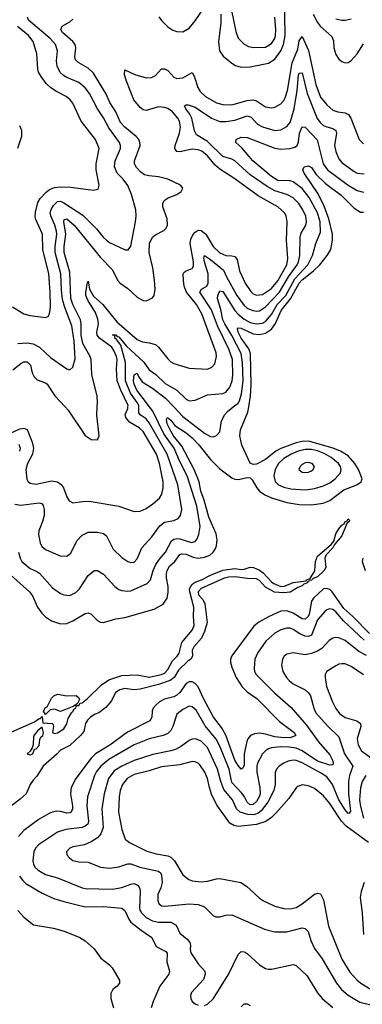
# Model space of a CAD drawing. Header units: inches. Extents: x 1173000 to 1307049, y 522583 to 678455.
# Tile 446 of 617: x 1206502 to 1208743, y 636092 to 642533. Entities that reach past the tile are written whole.
import ezdxf

# ---------------------------------------------------------------- set-up
doc = ezdxf.new("R2010")
doc.units = ezdxf.units.IN
doc.header["$MEASUREMENT"] = 0
doc.layers.add('B2603', color=7, linetype='Continuous')
doc.layers.add('B2604', color=7, linetype='Continuous')

msp = doc.modelspace()

# ---------------------------------------------------------------- linework, layer by layer
at = {"layer": 'B2603', "color": 5}
for points, elevation in [([(1206290, 639759.1), (1206502.9, 639857.1), (1206530, 639862), (1206550, 639853.2), (1206583.1, 639770), (1206591.6, 639730), (1206585.7, 639690), (1206552.2, 639630), (1206542.1, 639590), (1206548, 639528), (1206554.4, 639514.4), (1206570, 639500.8), (1206610, 639495.9), (1206710, 639516.1), (1206750, 639510.2), (1206773.1, 639493.1), (1206789.2, 639470), (1206810, 639413), (1206825.6, 639385.6), (1206850, 639371.7), (1206930, 639383.2), (1206970, 639380.7), (1207151.6, 639351.6), (1207250, 639316.1), (1207290, 639318.6), (1207330, 639336.2), (1207373.2, 639366.8), (1207416.2, 639403.8), (1207430.9, 639429.1), (1207440.2, 639470), (1207440.1, 639510), (1207416.8, 639630), (1207397.3, 639690), (1207310, 639838.9), (1207284.3, 639864.3), (1207219.5, 639899.5), (1207195.4, 639930), (1207192.3, 639950), (1207209.1, 639990), (1207209.9, 640000)], 980), ([(1206441, 638901), (1206566, 638790), (1206585.1, 638765.1), (1206619.7, 638690), (1206646, 638650), (1206670, 638626.4), (1206710, 638601), (1206770, 638581), (1206810, 638583.8), (1206850, 638601.2), (1206930, 638647.7), (1206950, 638652.8), (1206970, 638643.6), (1207010, 638602.4), (1207030, 638592.2), (1207050.7, 638589.3), (1207130, 638613.2), (1207190, 638621.8), (1207382, 638678), (1207439.7, 638710), (1207465.8, 638750), (1207473.6, 638786.4), (1207473.7, 638826.3), (1207462.1, 638882.1), (1207461.6, 638910), (1207465.9, 638930), (1207481.1, 638958.9), (1207517.3, 638990), (1207550, 639033.9), (1207561.7, 639038.3), (1207590, 639036.1), (1207636.8, 639016.8), (1207670, 639011), (1207710, 639017.1), (1207746.3, 639030), (1207767.9, 639050), (1207780.6, 639070), (1207788.5, 639091.5), (1207792.7, 639130), (1207788.1, 639170), (1207738.6, 639278.6), (1207708.9, 639390), (1207687.7, 639450), (1207675.3, 639510), (1207644.1, 639590), (1207563.6, 639743.6), (1207508.6, 639810), (1207490, 639840.6), (1207466.4, 639890), (1207462.3, 639917.7), (1207468, 639932), (1207490, 639913.7), (1207517.5, 639877.5), (1207590.1, 639830), (1207630, 639797.7), (1207673, 639753), (1207750, 639657.2), (1207810, 639595.9), (1207890, 639536.5), (1207910, 639528.4), (1207933.9, 639526.1), (1207990, 639539.5), (1208010, 639537), (1208023.4, 639523.4), (1208052.5, 639470), (1208070.1, 639450), (1208105.6, 639425.6), (1208150, 639405.3), (1208250, 639375.4), (1208330, 639360.9), (1208410, 639359.8), (1208486, 639370), (1208530, 639387.7), (1208622.4, 639457.6), (1208707.4, 639490), (1208736.4, 639510), (1208741.7, 639530), (1208716.9, 639590), (1208693.6, 639630), (1208650, 639679.3), (1208600.2, 639710), (1208552.2, 639730), (1208390, 639775.3), (1208350, 639773.9), (1208310, 639764.9), (1208210, 639728.3), (1208178, 639710), (1208110, 639656.6), (1208050, 639625.7), (1208030, 639622.8), (1208010, 639632.3), (1207954.2, 639750), (1207941.1, 639810), (1207946.4, 639850), (1207995.1, 639964.9), (1208000.9, 640000)], 920), ([(1206470, 639365), (1206510, 639356.8), (1206630, 639372.6), (1206647.5, 639367.5), (1206656.3, 639356.3), (1206662.7, 639330), (1206661.9, 639290), (1206652.1, 639250), (1206627.5, 639190), (1206624.8, 639164.8), (1206635.6, 639110), (1206647.8, 639087.8), (1206670, 639068.2), (1206765.8, 639025.8), (1206810, 639023.6), (1206836.6, 639043.4), (1206875, 639125), (1206910, 639161.8), (1206950, 639181.1), (1207010, 639181.6), (1207050, 639171.5), (1207070, 639155.8), (1207114.2, 639070), (1207170, 639014.7), (1207210, 638988), (1207230, 638982), (1207250, 638984.9), (1207270, 639006), (1207301.4, 639078.6), (1207366.2, 639150), (1207418.1, 639221.9), (1207450, 639247.1), (1207510, 639257.7), (1207538.9, 639270), (1207554.6, 639290), (1207562.7, 639330), (1207537.2, 639490), (1207467.2, 639690), (1207350, 639896.6), (1207330, 639922.3), (1207289, 639949), (1207282, 639962), (1207280.9, 640000)], 960), ([(1206493.9, 639050), (1206505.1, 639010), (1206516.8, 638990), (1206570, 638942.2), (1206610, 638926), (1206631.6, 638911.6), (1206717.6, 638817.6), (1206770, 638779.2), (1206791, 638770), (1206830, 638767.6), (1206870, 638787.2), (1206892.3, 638810), (1206950, 638897), (1206990, 638930.5), (1207010, 638930.5), (1207050, 638906.7), (1207125, 638825), (1207150, 638806.2), (1207170, 638798.2), (1207210, 638794.7), (1207230, 638798), (1207334.8, 638845.2), (1207357, 638870), (1207375.2, 638930), (1207393.1, 638970), (1207415.5, 639004.5), (1207455.9, 639050), (1207494.9, 639125.1), (1207510, 639135.3), (1207530, 639139), (1207550, 639137.3), (1207626.3, 639113.7), (1207650, 639118.9), (1207663.4, 639136.6), (1207674.7, 639165.3), (1207682.5, 639217.5), (1207659.7, 639350), (1207598.1, 639550), (1207548.3, 639648.3), (1207513.3, 639730), (1207444.3, 639824.3), (1207371.9, 639971.9), (1207350.7, 640000)], 940), ([(1206799.4, 640000), (1206818.8, 639978.8), (1206930, 639814), (1206970, 639787), (1207010, 639784.9), (1207022.9, 639810), (1207006.7, 639946.7), (1207009.8, 640000)], 1020), ([(1207510.7, 640000), (1207570, 639938.1), (1207710, 639829.4), (1207750, 639807.1), (1207770, 639803.6), (1207790, 639812.4), (1207810, 639837.3), (1207822.9, 639910), (1207842.8, 639950), (1207860.3, 639970), (1207898.3, 640000)], 940), ([(1206496.3, 639756.3), (1206505.2, 639730), (1206501.2, 639710)], 960), ([(1206377.6, 637842.4), (1206599, 637941), (1206630, 637962), (1206638, 637962), (1206650, 637974), (1206652.7, 637932.7), (1206714, 637930), (1206722, 637922), (1206722.8, 637910), (1206716.3, 637870), (1206730, 637864.7), (1206750, 637868.3), (1206790, 637895.3), (1206810, 637927.2), (1206818.9, 637961.1), (1206841, 637999), (1206852.8, 638010), (1206856.6, 638023.4), (1206869.2, 638030), (1206873.8, 638046.2), (1206890, 638047.9), (1206897.2, 638062.8), (1206910, 638064.6), (1206944.2, 638090), (1207037.9, 638182.1), (1207086, 638214), (1207170, 638243.6), (1207270, 638248.2), (1207350, 638232.6), (1207430, 638249.1), (1207450, 638257.8), (1207470, 638282.2), (1207501, 638339), (1207532.7, 638370), (1207544.2, 638390), (1207561.6, 638458.4), (1207630, 638539.7), (1207643.6, 638570), (1207639.5, 638630), (1207641.7, 638690), (1207613.8, 638790), (1207613.3, 638810), (1207630, 638841.4), (1207650, 638854.8), (1207691.6, 638868.4), (1207750, 638898.7), (1207830, 638932), (1207910, 638943), (1207950, 638937.3), (1207970, 638939.3), (1208010, 638952.8), (1208030.6, 638950.6), (1208071.4, 638931.4), (1208094.6, 638914.6), (1208150, 638856), (1208164.7, 638844.7), (1208210, 638824.4), (1208233.1, 638826.9), (1208290, 638851.3), (1208376.6, 638863.4), (1208378.4, 638870), (1208402.7, 638877.3), (1208432.4, 638927.6), (1208437.8, 638990), (1208450, 639022.9), (1208540.3, 639099.7), (1208557.1, 639122.9), (1208569.5, 639170), (1208590, 639202), (1208610, 639227.7), (1208623.9, 639236.1), (1208630, 639250.2), (1208644.5, 639255.5), (1208650, 639267.7), (1208659.5, 639259.5), (1208657.3, 639250), (1208642, 639238), (1208610, 639156.1), (1208560.4, 639099.6), (1208550, 639078.8), (1208506.6, 639033.4), (1208498.2, 639010), (1208504.4, 638950), (1208492.4, 638930), (1208450, 638889), (1208422.4, 638877.6), (1208410, 638866.7), (1208394.7, 638865.3), (1208390, 638857), (1208384.1, 638855.9), (1208385.3, 638850), (1208359.8, 638840.2), (1208348.9, 638830), (1208321.1, 638818.9), (1208271.1, 638788.9), (1208230, 638784), (1208169.2, 638789.2), (1208110, 638821.3), (1208070, 638863.9), (1208050, 638875.5), (1207990, 638878), (1207910.7, 638889.3), (1207870, 638887.1), (1207840.4, 638879.6), (1207688.3, 638811.7), (1207669.6, 638790.4), (1207671.6, 638770), (1207699.5, 638739.5), (1207712.7, 638712.7), (1207728.1, 638590), (1207710.5, 638530), (1207691.9, 638488.1), (1207640.1, 638430), (1207630.9, 638410), (1207632.9, 638370), (1207622.2, 638350), (1207602.7, 638337.3), (1207541.4, 638278.6), (1207511.4, 638230), (1207485.3, 638210), (1207410, 638185.2), (1207290, 638153.9), (1207249.4, 638149.4), (1207190, 638157.8), (1207156, 638150), (1207128.1, 638131.9), (1207102.9, 638077.1), (1207065.5, 638034.5), (1207020.4, 637999.6), (1206995.5, 637990), (1206964.6, 637970), (1206945.2, 637950), (1206932.2, 637930), (1206922.2, 637877.8), (1206900.2, 637850), (1206830, 637785), (1206770, 637755.7), (1206747.8, 637730), (1206655.2, 637650), (1206614.6, 637585.4), (1206590, 637559.6), (1206570, 637529.5), (1206544.4, 637470), (1206505.8, 637434.2), (1206450, 637392.6)], 880), ([(1208746.2, 639010), (1208742.5, 638990), (1208761.7, 638930)], 920), ([(1208790, 638518.4), (1208680.8, 638630), (1208621.2, 638681.2), (1208546.1, 638790), (1208530, 638805.7), (1208510, 638812.8), (1208490, 638809.9), (1208424, 638750), (1208410, 638729.7), (1208395.1, 638644.9), (1208388.5, 638630), (1208370, 638612), (1208350, 638613.7), (1208290, 638650.3), (1208250, 638665.9), (1208210, 638663.2), (1208134.4, 638630), (1208067, 638593), (1208034, 638566), (1207888.6, 638371.4), (1207881.4, 638350), (1207881.3, 638330), (1207890, 638298), (1207917, 638230), (1207956.1, 638170), (1207990, 638135.9), (1208052.7, 638092.7), (1208202.2, 637942.2), (1208298.3, 637870), (1208308.5, 637850), (1208270, 637835.6), (1208210, 637837.1), (1208170, 637841.5), (1208110, 637859.7), (1208070, 637866.1), (1208038.8, 637861.2), (1208011.6, 637850), (1207994.2, 637830), (1207987.6, 637812.4), (1207970.5, 637730), (1207970, 637656), (1207962.2, 637637.8), (1207950, 637629.7), (1207930, 637653.6), (1207909.6, 637690), (1207850, 637853.1), (1207822.2, 637902.2), (1207769.9, 637969.9), (1207707.5, 638087.5), (1207670, 638169.2), (1207650, 638191.9), (1207630, 638202.5), (1207610, 638202.4), (1207590, 638190.4), (1207548.5, 638131.5), (1207530, 638113.6), (1207510, 638103.7), (1207450, 638087.9), (1207416, 638070), (1207391.7, 638050), (1207376.1, 638030), (1207369.4, 638010), (1207366.3, 637970), (1207353.2, 637946.8), (1207207, 637873), (1207092, 637788), (1206998.1, 637730), (1206970, 637702.8), (1206870.1, 637570), (1206839.2, 637510), (1206834.6, 637470), (1206848.6, 637390), (1206847.6, 637370), (1206838.6, 637350), (1206830, 637344.1), (1206810, 637343.4), (1206770, 637354.1), (1206744.1, 637355.9), (1206714.4, 637350), (1206690, 637338.4), (1206630, 637302.7), (1206530, 637228.5), (1206494.5, 637190)], 920), ([(1208754.3, 638474.3), (1208620.6, 638600.6), (1208570, 638659.9), (1208550, 638674.5), (1208530, 638679.2), (1208510, 638673.1), (1208497.6, 638662.4), (1208450, 638607.6), (1208410, 638506.6), (1208390, 638498.1), (1208370, 638499.9), (1208335.2, 638515.2), (1208290, 638545), (1208270, 638551.9), (1208250, 638553.2), (1208210, 638542), (1208170, 638519.1), (1208111.8, 638468.2), (1208057.6, 638390), (1208040.6, 638350), (1208036.5, 638290), (1208038.8, 638270), (1208048.2, 638250), (1208170, 638126.8), (1208276.4, 638036.4), (1208378.4, 637918.4), (1208456.1, 637810), (1208530, 637724.6), (1208548.8, 637690), (1208552.8, 637670), (1208550, 637659.5), (1208530, 637657.2), (1208450, 637683.8), (1208350, 637749.9), (1208310, 637767.3), (1208265.1, 637774.9), (1208210, 637776.9), (1208150, 637770.4), (1208130, 637763.9), (1208110, 637751.4), (1208089.3, 637730.7), (1208057.6, 637670), (1208052.5, 637650), (1208053.3, 637610), (1208072.3, 637510), (1208074.2, 637470), (1208068.2, 637450), (1208050, 637419.9), (1208030, 637398.8), (1208010, 637396.1), (1207990, 637413.8), (1207972.1, 637450), (1207954, 637474), (1207890, 637544.3), (1207872.2, 637630), (1207810, 637782), (1207786.5, 637826.5), (1207714.1, 637914.1), (1207656.1, 638016.1), (1207630, 638038.5), (1207610, 638042), (1207570, 638021.6), (1207530.2, 637990), (1207503.5, 637910), (1207490, 637884.5), (1207470, 637864.3), (1207439.5, 637850), (1207350, 637829.4), (1207250, 637789.9), (1207086, 637694), (1207031.9, 637650), (1207004.4, 637615.6), (1206990.6, 637590), (1206946, 637450), (1206941.2, 637390), (1206953.2, 637290), (1206947.1, 637270), (1206930, 637256.9), (1206910, 637249.4), (1206804, 637236), (1206750, 637218.1), (1206624.2, 637135.8), (1206605.9, 637114.1), (1206595.6, 637090), (1206588.7, 637030), (1206592.8, 637010), (1206601.6, 636990), (1206622.8, 636970), (1206670, 636942.2), (1206750, 636918.7), (1206910, 636855.1), (1206930, 636850.9), (1207110, 636845.7), (1207170, 636857.5), (1207230, 636879.1), (1207250, 636881.6), (1207278, 636870), (1207287.2, 636850), (1207289.1, 636829.1), (1207286.1, 636726.1), (1207288.8, 636708.8), (1207298.5, 636690), (1207330, 636659.8), (1207370, 636637.7), (1207410, 636629.6), (1207490.1, 636630.1), (1207525.2, 636610), (1207550, 636558.7), (1207597.9, 636517.9), (1207615.7, 636495.7), (1207619.6, 636479.6), (1207617.1, 636450), (1207622.3, 636430), (1207670, 636357), (1207712.7, 636310), (1207714.9, 636290), (1207704.4, 636255.6), (1207624.9, 636170), (1207619.1, 636150), (1207620.5, 636130), (1207630, 636111), (1207650, 636094.8), (1207670, 636087.7)], 940), ([(1208770, 638373.8), (1208720.5, 638400.5), (1208630, 638471.9), (1208590, 638490.6), (1208570, 638492.3), (1208550, 638487.1), (1208527, 638473), (1208479.2, 638420.8), (1208450, 638402.6), (1208410, 638386.3), (1208370, 638378.4), (1208290, 638390.8), (1208250, 638383), (1208231.3, 638368.7), (1208220.3, 638350), (1208214, 638310), (1208222.4, 638270), (1208246.5, 638230), (1208265.4, 638210), (1208290, 638189.4), (1208368.8, 638148.8), (1208391.6, 638130), (1208403.2, 638110), (1208425.3, 638030), (1208439.8, 637999.8), (1208514.4, 637914.4), (1208590, 637842.7), (1208626.2, 637730), (1208681.7, 637650), (1208658.2, 637590), (1208652.3, 637550), (1208652.3, 637470), (1208664.7, 637355.3), (1208657.2, 637342.8), (1208650, 637340.7), (1208630, 637364.5), (1208590, 637430.6), (1208548.2, 637530), (1208510, 637579.4), (1208470, 637607.2), (1208350, 637672.1), (1208310, 637687.3), (1208290, 637689.3), (1208257, 637683), (1208230, 637670.6), (1208200.2, 637650), (1208180.7, 637630), (1208172.2, 637607.8), (1208172.7, 637530), (1208163.3, 637490), (1208124.4, 637415.6), (1208081.8, 637358.2), (1208059.3, 637340.7), (1208030, 637330.7), (1207993.3, 637333.3), (1207944.8, 637350), (1207921.1, 637370), (1207893.8, 637430), (1207837.7, 637497.7), (1207817.4, 637550), (1207796.7, 637630), (1207731.4, 637771.4), (1207690, 637813.6), (1207652, 637828), (1207630, 637827.2), (1207610, 637818.9), (1207559.3, 637780.8), (1207520.2, 637759.8), (1207490.1, 637749.9), (1207373.2, 637726.8), (1207250, 637688), (1207170, 637650.8), (1207120.1, 637619.9), (1207082.7, 637570), (1207054.4, 637470), (1207038.9, 637370), (1207048.7, 637250), (1207032.9, 637207.1), (1207010, 637181.7), (1206970, 637155.9), (1206925.3, 637134.7), (1206850, 637121.8), (1206830, 637113.8), (1206809.1, 637090), (1206810.4, 637070), (1206827, 637050), (1206850, 637033.4), (1206890, 637024.4), (1206950, 637021.2), (1207030, 636989.4), (1207090, 636982), (1207150, 636991.8), (1207210, 637012.2), (1207230, 637011.5), (1207288.8, 636988.8), (1207410, 636964.2), (1207425.4, 636950), (1207430, 636937.1), (1207433.6, 636890), (1207425.9, 636854.1), (1207406.4, 636810), (1207405.2, 636770), (1207412.1, 636752.1), (1207430, 636737.4), (1207454.4, 636734.4), (1207610, 636750.2), (1207670, 636745.4), (1207710.4, 636730), (1207770, 636670.4), (1207784.8, 636664.8), (1207810, 636664.6), (1207850, 636675.2), (1207890, 636677.3), (1208103.9, 636583.9), (1208170, 636566.5), (1208250, 636566), (1208350, 636592.8), (1208370, 636589.1), (1208388.1, 636568.1), (1208406, 636510), (1208430, 636456.9), (1208479.8, 636390), (1208573.2, 636230), (1208607.6, 636190), (1208650, 636151.7), (1208726, 636106), (1208807.7, 636087.7)], 960), ([(1208750, 638248.6), (1208670, 638302.2), (1208630, 638318.5), (1208610, 638320.3), (1208590, 638316.8), (1208570, 638306.8), (1208511, 638269), (1208500.7, 638250), (1208499.7, 638230), (1208508.5, 638171.5), (1208547.9, 638070), (1208570, 638027.9), (1208594.8, 637994.8), (1208630, 637967.5), (1208707.2, 637947.2), (1208730.1, 637930.1), (1208733.2, 637910), (1208710.1, 637830), (1208715.3, 637790), (1208738.3, 637750), (1208819.8, 637690)], 980), ([(1208782.9, 637150), (1208637.8, 637257.8), (1208607.7, 637290), (1208530, 637405.4), (1208490, 637455), (1208430, 637504.6), (1208390, 637521.6), (1208350, 637527.3), (1208321.8, 637518.2), (1208310, 637507.8), (1208262.2, 637437.8), (1208177.6, 637342.4), (1208150, 637315.3), (1208111.8, 637288.2), (1208050, 637269.4), (1207930, 637256.5), (1207902.4, 637262.4), (1207877.4, 637277.4), (1207793, 637393), (1207759.7, 637459.7), (1207742.9, 637510), (1207729.9, 637570), (1207712.2, 637610), (1207679.5, 637659.5), (1207670, 637669.8), (1207650, 637679.4), (1207630, 637680.2), (1207550, 637659.4), (1207430, 637645.6), (1207350, 637619.9), (1207250, 637594.9), (1207205.1, 637570), (1207174.6, 637530), (1207160.1, 637490), (1207152, 637450), (1207148.9, 637348.9), (1207170, 637236.3), (1207192.9, 637172.9), (1207219.5, 637150), (1207334.1, 637094.1), (1207395.7, 637075.7), (1207470, 637064.1), (1207490, 637054.6), (1207514.8, 637030), (1207570, 636938.6), (1207608.5, 636908.5), (1207630, 636901), (1207690, 636893.2), (1207730, 636898.2), (1207790, 636914.2), (1207810, 636914.7), (1207948.4, 636888.4), (1207985.8, 636865.8), (1208068.4, 636788.4), (1208091.9, 636771.9), (1208170, 636734.3), (1208230, 636719), (1208270, 636717.7), (1208310, 636726), (1208350, 636748.6), (1208430, 636812.8), (1208450, 636819.4), (1208470, 636814.2), (1208490, 636775.5), (1208522.6, 636602.6), (1208607.9, 636387.9), (1208662.2, 636302.2), (1208710.1, 636250.1), (1208733.2, 636230), (1208800.2, 636190)], 980), ([(1208765.6, 637590), (1208741.8, 637550), (1208732.1, 637507.9), (1208725.4, 637430), (1208730, 637387), (1208751.2, 637310)], 980), ([(1206501.4, 636930), (1206521.7, 636901.7), (1206542.4, 636882.4), (1206650, 636819.2), (1206725.3, 636785.3), (1206790, 636764.5), (1206930, 636730.1), (1207050, 636731.4), (1207170, 636721.4), (1207190, 636706.7), (1207215.5, 636650), (1207229.4, 636629.4), (1207296.3, 636576.3), (1207365.8, 636530), (1207395, 636470), (1207458.7, 636438.7), (1207466.6, 636426.6), (1207464.3, 636370), (1207480.9, 636310), (1207476.6, 636290), (1207419.3, 636210), (1207374.8, 636110), (1207361.6, 636070)], 920), ([(1208754.7, 636890), (1208735.1, 636830), (1208728.2, 636790), (1208741.5, 636690), (1208751.5, 636550)], 1020), ([(1206490, 636705.4), (1206530, 636662.7), (1206592, 636612), (1206722.8, 636590), (1206793.4, 636570), (1206896.3, 636530), (1206930, 636508.2), (1206990, 636454.9), (1207033.4, 636393.4), (1207090, 636350.3), (1207106.4, 636330), (1207155.5, 636250), (1207155.3, 636230), (1207139.5, 636210), (1207111.7, 636188.3), (1207097.3, 636162.7), (1207097.5, 636130), (1207115.6, 636070)], 880), ([(1207710, 636085.5), (1207730, 636093.4), (1207770, 636130.6), (1207870, 636292.7), (1207930, 636417.6), (1207950, 636438.7), (1207970, 636436.5), (1207990, 636424.9), (1208070, 636351.4), (1208110, 636326), (1208130, 636321.3), (1208150, 636323.2), (1208290, 636352), (1208310, 636347.2), (1208381, 636281), (1208450, 636167.4), (1208480.2, 636130), (1208551.1, 636071.1)], 940), ([(1207950, 636075.5), (1207970, 636095.3), (1207990, 636095.8), (1208010, 636084.4)], 920)]:
    msp.add_lwpolyline(points, dxfattribs=dict(at, elevation=elevation))
for points, elevation in [([(1208410, 639720.9), (1208370, 639720.5), (1208322.6, 639710), (1208277.3, 639690), (1208230, 639663.7), (1208194.8, 639630), (1208172.7, 639590), (1208164.3, 639550), (1208173.2, 639513.2), (1208194.7, 639490), (1208230, 639474.3), (1208276.5, 639463.5), (1208370, 639458.1), (1208430, 639466.5), (1208490, 639483.4), (1208530, 639502.8), (1208565.8, 639530), (1208599.4, 639570), (1208605.2, 639590), (1208601.3, 639610), (1208587.8, 639630), (1208538.3, 639670), (1208494.4, 639694.4), (1208450, 639712.4)], 940), ([(1208390, 639635.7), (1208370, 639634.5), (1208350, 639623.5), (1208335.6, 639610), (1208328.8, 639590), (1208350, 639573.1), (1208370, 639570.3), (1208390, 639572.6), (1208410, 639581.3), (1208422, 639590), (1208431.1, 639610), (1208414, 639630)], 960), ([(1206810.5, 638110.5), (1206871.7, 638111.7), (1206890, 638098), (1206893, 638087), (1206879.9, 638060.1), (1206856.8, 638043.2), (1206770, 638008.7), (1206730, 638022), (1206702, 638018), (1206670, 637988), (1206658, 638010), (1206670, 638034), (1206682, 638038), (1206710, 638094), (1206726, 638110), (1206750, 638122)], 880), ([(1206650, 637906), (1206619.6, 637880.4), (1206592.7, 637847.3), (1206591, 637789), (1206584.7, 637770), (1206571.6, 637748.4), (1206551.3, 637730), (1206570, 637724.4), (1206588.7, 637730), (1206598, 637762), (1206610, 637763.8), (1206630, 637785.5), (1206634.9, 637825.1), (1206640.5, 637839.5), (1206653.2, 637850), (1206657.2, 637870)], 880)]:
    msp.add_lwpolyline(points, close=True, dxfattribs=dict(at, elevation=elevation))
at = {"layer": 'B2604', "color": 5}
for points, elevation in [([(1207816.8, 642570), (1207817.7, 642510), (1207801.9, 642390), (1207809.6, 642329.6), (1207833.7, 642293.7), (1207890, 642248.2), (1207913.2, 642233.2), (1207950, 642221.9), (1208010, 642225.3), (1208130, 642248.2), (1208170, 642274.2), (1208211, 642329), (1208228.3, 642371.7), (1208238.1, 642430), (1208233.2, 642690)], 1020), ([(1207873.2, 642670), (1207915.3, 642455.3), (1207931.3, 642411.3), (1207970, 642373), (1207998.7, 642358.7), (1208031.4, 642351.4), (1208110, 642354.5), (1208150, 642377.1), (1208169.9, 642410), (1208175.3, 642430), (1208177.9, 642470), (1208170.3, 642550)], 1040), ([(1207412.7, 642552.7), (1207430, 642527.7), (1207470, 642485.7), (1207504.6, 642464.6), (1207530, 642455.1), (1207570, 642453.7), (1207610, 642477.6), (1207650, 642525.4), (1207730, 642643.6)], 1020), ([(1206490, 640415.4), (1206550, 640419), (1206590, 640413.4), (1206631.2, 640391.2), (1206702.7, 640322.7), (1206810, 640250.3), (1206830, 640242.4), (1206850, 640259.1), (1206865.8, 640314.2), (1206859.4, 640430), (1206842.8, 640530), (1206797.1, 640650), (1206783.2, 640703.2), (1206776, 640764), (1206771.8, 640870), (1206733.7, 641010), (1206733.7, 641050), (1206745, 641130), (1206742.8, 641150), (1206732, 641190), (1206705.5, 641250), (1206702.3, 641270), (1206707.8, 641292.2), (1206722.6, 641317.4), (1206750, 641344.2), (1206770, 641345.1), (1206790, 641335.5), (1206914.2, 641254.2), (1207005.2, 641165.2), (1207047.9, 641110), (1207070, 641090.2), (1207090, 641075.6), (1207192.7, 641027.3), (1207212.2, 641027.8), (1207230, 641050.8), (1207260.2, 641210), (1207263.9, 641250), (1207260.7, 641290), (1207233.6, 641390), (1207210, 641447.6), (1207178.4, 641490), (1207140.3, 641530), (1207122.5, 641570), (1207126.5, 641610), (1207161.6, 641690), (1207162.3, 641710), (1207155.6, 641730), (1207085, 641825), (1207050.3, 641890.3), (1207010.7, 641950.7), (1206959.6, 642050), (1206930, 642088.2), (1206890, 642121.9), (1206810, 642154.1), (1206787.6, 642167.6), (1206767.6, 642187.6), (1206746.6, 642230), (1206743.6, 642263.6), (1206748.7, 642330), (1206735.8, 642370), (1206702.1, 642410), (1206559.8, 642530), (1206552.7, 642550)], 1040), ([(1207009.8, 640000), (1207011.5, 640028.5), (1207008, 640070), (1206973.1, 640213.1), (1206969.5, 640310), (1206963.1, 640330), (1206915.9, 640415.9), (1206905, 640470), (1206904.5, 640544.5), (1206899.1, 640570), (1206850.2, 640670.2), (1206837, 640710), (1206830, 640882.4), (1206793.6, 641010), (1206793.7, 641050), (1206803.6, 641130), (1206789.9, 641210), (1206794.1, 641225.9), (1206810, 641229.4), (1206857.7, 641190), (1207030, 640976.8), (1207110, 640896.2), (1207141.3, 640830), (1207159.7, 640810), (1207210, 640775), (1207270, 640718.8), (1207310, 640695.3), (1207330, 640693.4), (1207350, 640702), (1207370, 640714.4), (1207382, 640730), (1207387.2, 640770), (1207383, 640830), (1207372.3, 640910), (1207349.9, 641010), (1207351.8, 641070), (1207370.5, 641109.5), (1207390, 641126.2), (1207445.7, 641154.3), (1207459.7, 641170), (1207467.9, 641190), (1207467, 641230), (1207438.7, 641310), (1207439, 641330), (1207447.7, 641350), (1207472.8, 641367.2), (1207529.6, 641390), (1207558.4, 641410), (1207569.5, 641430), (1207554.5, 641450), (1207470, 641489.8), (1207410, 641505.5), (1207350, 641511), (1207319, 641519), (1207295.2, 641535.2), (1207265.4, 641565.4), (1207252.5, 641590), (1207252.9, 641610), (1207289.9, 641710), (1207288.5, 641730), (1207280.9, 641750), (1207264.9, 641770), (1207190, 641830.4), (1207161.1, 641861.1), (1207129.9, 641930), (1207092.4, 641992.4), (1207065.1, 642050), (1206983.9, 642183.9), (1206950, 642216.3), (1206888.5, 642250), (1206867.1, 642270), (1206863.8, 642290), (1206869.3, 642349.3), (1206864.3, 642370), (1206850.7, 642390.7), (1206783.2, 642450), (1206770.8, 642470), (1206779.8, 642490), (1206830, 642519.8), (1206850, 642536.8)], 1020), ([(1208421.5, 642570), (1208450, 642514.2), (1208468.4, 642488.4), (1208542.6, 642422.6), (1208554.5, 642394.5), (1208556.3, 642350), (1208570, 642306), (1208590, 642276), (1208610, 642258.9), (1208630, 642251.8), (1208650, 642253.4), (1208670, 642266), (1208710, 642308.9), (1208750, 642374.9)], 1020), ([(1208570, 642539), (1208610, 642531), (1208630, 642530.2), (1208670, 642539.7)], 1040), ([(1206455.4, 640655.4), (1206530, 640609), (1206570, 640597.7), (1206670, 640585.3), (1206690, 640593.4), (1206699.8, 640620.2), (1206703.3, 640656.7), (1206701.5, 640750), (1206692.7, 640870), (1206654.4, 641030), (1206650.4, 641130), (1206606.9, 641226.9), (1206603.4, 641243.4), (1206605.9, 641274.1), (1206621.8, 641338.2), (1206636.3, 641363.7), (1206674.9, 641405.1), (1206698, 641422), (1206730, 641436), (1206770, 641440.7), (1206837.5, 641437.5), (1206982, 641418), (1207015.1, 641424.9), (1207023, 641450), (1207001.5, 641550), (1207003.2, 641590), (1207022.4, 641690), (1206999, 641750), (1206904.8, 641870), (1206850, 641987.8), (1206833.3, 642010), (1206806.6, 642030), (1206742.6, 642062.6), (1206706.7, 642086.7), (1206676.2, 642116.2), (1206641.7, 642161.7), (1206626.1, 642190), (1206621.3, 642210), (1206615, 642310), (1206590.6, 642390), (1206560.7, 642430), (1206487.6, 642487.6)], 1060), ([(1207209.9, 640000), (1207210.7, 640010), (1207162.6, 640110), (1207139.3, 640170), (1207134.5, 640250), (1207138.9, 640310), (1207134.9, 640330), (1207118.6, 640370), (1207104.3, 640390), (1207023.6, 640450), (1207008.5, 640470), (1207007.4, 640490), (1207017.1, 640542.9), (1207013.8, 640573.8), (1206997.1, 640617.1), (1206950, 640694.7), (1206934.8, 640730), (1206934.3, 640750), (1206945.5, 640814.5), (1206950, 640822), (1206958.5, 640770), (1206984.8, 640724.8), (1207046.4, 640670), (1207136.8, 640556.8), (1207270, 640442), (1207305.9, 640425.9), (1207350, 640419.8), (1207390, 640408.4), (1207410, 640391), (1207470, 640313.8), (1207490, 640294.7), (1207510, 640283.5), (1207610, 640253), (1207730, 640248), (1207759.7, 640260.3), (1207778, 640282), (1207789.8, 640330), (1207786.2, 640353.8), (1207693.2, 640610), (1207658.6, 640670), (1207592, 640750), (1207578.1, 640790), (1207572.5, 640827.5), (1207571.1, 640868.9), (1207578.4, 640881.6), (1207589.9, 640890.1), (1207630, 640904.7), (1207638.5, 640921.5), (1207638.7, 640950), (1207617.6, 641070), (1207621.8, 641098.2), (1207635, 641125), (1207650, 641143.4), (1207670, 641156.8), (1207690, 641154.4), (1207720.4, 641130), (1207767, 641050), (1207810, 641009), (1207850, 640989.6), (1207890, 640989.5), (1207910, 640984.5), (1207923.6, 640963.6), (1207939, 640890), (1207977, 640810), (1208014.8, 640754.8), (1208030, 640740.1), (1208050, 640730.7), (1208090, 640735.5), (1208150, 640775), (1208190, 640825.8), (1208249.2, 640930), (1208255.1, 640970), (1208246.4, 641090), (1208251.8, 641211.8), (1208245.2, 641250), (1208233, 641270), (1208189.8, 641310), (1208060.8, 641380.8), (1207910, 641493.1), (1207810, 641554.3), (1207780.8, 641580.8), (1207730, 641643.2), (1207692.6, 641672.6), (1207670, 641681.9), (1207630, 641686.2), (1207550, 641669.4), (1207529.7, 641670), (1207517, 641690), (1207518, 641710), (1207548.3, 641790), (1207554.2, 641830), (1207546.4, 641870), (1207536.1, 641890), (1207501.1, 641930), (1207470, 641951.6), (1207450, 641958.6), (1207410, 641963), (1207330, 641940.2), (1207310, 641944.4), (1207290, 641958.4), (1207249.5, 642010), (1207199.8, 642130), (1207188.5, 642171.5), (1207190, 642204.7), (1207255.2, 642175.2), (1207330, 642152.7), (1207364.3, 642155.7), (1207390, 642168.4), (1207430, 642212.2), (1207450, 642212.6), (1207470, 642200.7), (1207510, 642156.5), (1207530, 642147.6), (1207570, 642153.5), (1207630, 642186.7), (1207644.3, 642164.3), (1207667.3, 642090), (1207683, 642063), (1207718.4, 642030), (1207790, 641988.9), (1207830, 641978.7), (1207890, 641977.1), (1207990, 642004.6), (1208030, 642008.4), (1208050, 642001.4), (1208110, 641963), (1208150, 641956.8), (1208170, 641961.5), (1208210, 641982.9), (1208230, 642004.7), (1208238.4, 642021.6), (1208253.5, 642070), (1208283.2, 642250), (1208320.6, 642339.4), (1208330, 642395.5), (1208350, 642423.2), (1208390.6, 642330.6), (1208439.1, 642110), (1208470, 642026.7), (1208510, 641975.5), (1208550, 641941.9), (1208582, 641930), (1208630, 641924.2), (1208652.1, 641912.1), (1208668.5, 641888.5), (1208722.8, 641750), (1208750, 641720.9)], 980), ([(1207280.9, 640000), (1207280.6, 640010), (1207270.9, 640030), (1207226.9, 640090), (1207194, 640170), (1207193.3, 640290), (1207163.5, 640403.5), (1207138.5, 640438.5), (1207123.9, 640450), (1207124.5, 640464.5), (1207108.9, 640471.1), (1207130, 640471.3), (1207140.6, 640460.6), (1207150, 640458.1), (1207198.8, 640398.8), (1207313.3, 640293.3), (1207350, 640243.2), (1207392.5, 640212.5), (1207453.6, 640153.6), (1207529.6, 640109.6), (1207590, 640051.3), (1207610, 640040.7), (1207650, 640044.4), (1207730, 640079), (1207830, 640088.7), (1207850, 640097.5), (1207877, 640130), (1207892.5, 640170), (1207897, 640210), (1207892.9, 640310), (1207870, 640378.5), (1207795.3, 640530), (1207755.9, 640635.9), (1207680.9, 640750), (1207690.5, 640769.5), (1207726.5, 640790), (1207735.3, 640810), (1207734, 640870), (1207709.9, 640950.1), (1207706.6, 640973.4), (1207709.8, 640990.2), (1207750, 640965.1), (1207834.3, 640894.3), (1207854.2, 640850), (1207922.3, 640730), (1207970, 640663.3), (1207990, 640646.8), (1208026.3, 640630), (1208050, 640626.5), (1208070, 640629.2), (1208110, 640653.9), (1208202, 640750), (1208261.1, 640850), (1208316.2, 640930), (1208325.6, 640950), (1208333.9, 640990), (1208335.5, 641110), (1208343.4, 641136.6), (1208374.4, 641190), (1208378.4, 641210), (1208372.8, 641247.2), (1208355, 641290), (1208327.5, 641330), (1208290, 641367.5), (1208249.2, 641389.2), (1208170, 641413.9), (1208121.5, 641441.5), (1208010, 641517.4), (1207910, 641609.3), (1207890, 641620.5), (1207830, 641638.5), (1207730, 641737), (1207659.1, 641779.1), (1207645.9, 641805.9), (1207628.2, 641890), (1207615.1, 641915.1), (1207587.9, 641950), (1207579.7, 641970), (1207590, 641977.3), (1207604, 641976), (1207650, 641960.3), (1207757.5, 641890), (1207810, 641867.9), (1207850, 641867.6), (1207910, 641876), (1207990, 641903.5), (1208015, 641895), (1208057.8, 641850), (1208090, 641832), (1208170, 641808.9), (1208210, 641811.7), (1208250, 641833.7), (1208270, 641860.7), (1208278.5, 641881.5), (1208297.7, 641950), (1208317.1, 642070), (1208326.1, 642170), (1208330, 642184.2), (1208350, 642185.7), (1208381.7, 642050), (1208447.3, 641887.3), (1208470, 641857.8), (1208490, 641841.5), (1208510, 641831.4), (1208550, 641820.8), (1208568.9, 641808.9), (1208574, 641790), (1208562.1, 641710), (1208570.1, 641670), (1208590, 641622), (1208610, 641599.4), (1208690, 641539.5), (1208710, 641528.6), (1208755.8, 641524.2)], 960), ([(1206500, 641840), (1206513.2, 641810), (1206513, 641770), (1206488.2, 641690)], 1060), ([(1207898.3, 640000), (1207930, 640025), (1207939.4, 640040.6), (1207953.5, 640086.5), (1207964.4, 640170), (1207960.4, 640290), (1207950.6, 640350), (1207890, 640468.3), (1207842.9, 640542.9), (1207830.7, 640570), (1207816.7, 640636.7), (1207794.9, 640710), (1207797.5, 640730), (1207810, 640760.3), (1207830, 640755.2), (1207910, 640631.7), (1207930, 640607.9), (1207970, 640574.2), (1208010, 640552.5), (1208050, 640543.2), (1208090, 640548.1), (1208110, 640558.8), (1208150, 640605.1), (1208186.8, 640670), (1208243.1, 640730), (1208302.4, 640837.6), (1208385.7, 640930), (1208417.3, 640990), (1208438, 641070), (1208470, 641143.8), (1208467.1, 641210), (1208448.8, 641270), (1208396.2, 641370), (1208350, 641429.9), (1208290, 641473.3), (1208270, 641479.1), (1208190, 641481.3), (1208150, 641506.4), (1208026.2, 641610), (1207955.3, 641695.3), (1207916.3, 641730), (1207918.7, 641750), (1207950, 641764.1), (1207990, 641762.8), (1208170, 641693.7), (1208210, 641685.4), (1208269.9, 641690.1), (1208301.2, 641698.8), (1208315.9, 641710), (1208326.3, 641733.7), (1208333, 641790), (1208342, 641818), (1208350, 641832.8), (1208370, 641829.3), (1208446.7, 641746.7), (1208486.3, 641590), (1208515.3, 641550), (1208650, 641451.3), (1208710, 641415), (1208750, 641405)], 940), ([(1208000.9, 640000), (1208012.4, 640070), (1208015.9, 640144.1), (1208011, 640350), (1207999.8, 640379.8), (1207950.8, 640450), (1207931.3, 640490), (1207927.1, 640512.9), (1207930, 640516.5), (1207950, 640515.1), (1208030, 640478.6), (1208070, 640473), (1208110, 640482.7), (1208150, 640508.4), (1208174.3, 640545.7), (1208212.8, 640630), (1208273.4, 640706.6), (1208330, 640809.4), (1208350, 640831.4), (1208423.6, 640890), (1208465.2, 640930), (1208514, 640990), (1208536.4, 641030), (1208547, 641090), (1208547.1, 641130), (1208524.2, 641230), (1208494.3, 641314.3), (1208454.6, 641394.6), (1208363.4, 641530), (1208354.8, 641550), (1208363, 641570), (1208390, 641577.8), (1208410, 641565.5), (1208440.4, 641520.4), (1208502.5, 641462.5), (1208604.4, 641384.4), (1208690, 641299.8), (1208730, 641274), (1208750, 641274)], 920), ([(1206458.1, 640241.9), (1206510, 640284.5), (1206530, 640295.7), (1206550, 640296.1), (1206572.7, 640272.7), (1206583.4, 640223.4), (1206596.2, 640196.2), (1206617.3, 640177.3), (1206670, 640158.7), (1206681.1, 640150), (1206732.7, 640072.7), (1206799.4, 640000)], 1020), ([(1207350.7, 640000), (1207267.8, 640110), (1207249.9, 640150), (1207246.2, 640170), (1207250, 640210.3), (1207270, 640221.7), (1207279.1, 640199.1), (1207304.1, 640164.1), (1207370, 640122.4), (1207456.6, 640056.6), (1207510.7, 640000)], 940)]:
    msp.add_lwpolyline(points, dxfattribs=dict(at, elevation=elevation))

doc.saveas('drawing.dxf')
